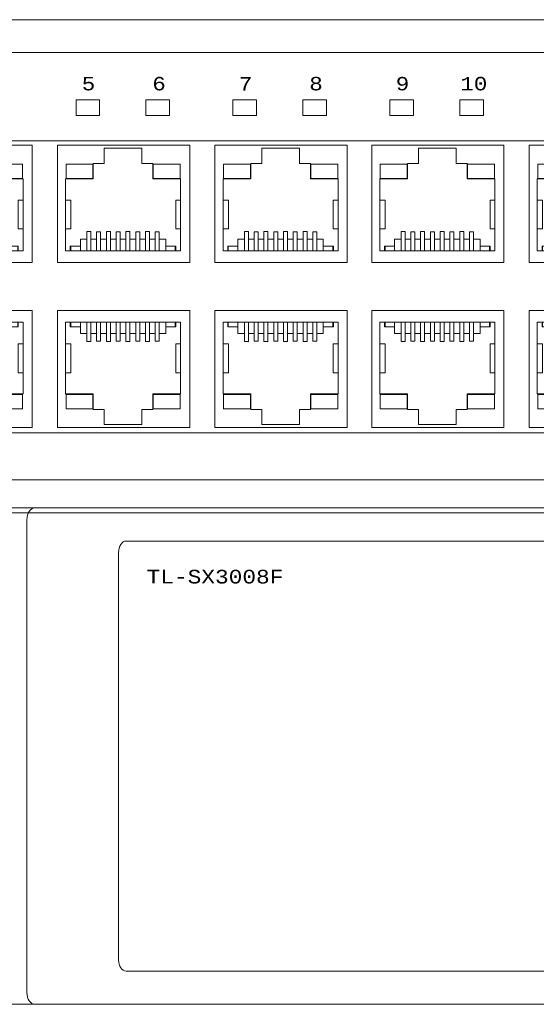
# Model space of a CAD drawing. Header units: millimetres. Extents: x -7023 to 53801, y 9849 to 33561.
# Tile 412 of 537: x 29201 to 29250, y 16813 to 16905. Entities that reach past the tile are written whole.
import ezdxf

# ---------------------------------------------------------------- set-up
doc = ezdxf.new("R2010")
doc.units = ezdxf.units.MM
doc.layers.add('IE_LAN', color=5, linetype='Continuous', lineweight=9)
doc.styles.get("Standard").update_dxf_attribs({"font": 'arial.ttf'})

# ---------------------------------------------------------------- blocks, each defined once
blk = doc.blocks.new('block 4')
at = {"layer": 'IE_LAN', "color": 97, "lineweight": 5, "true_color": 0x3c9041}
for points in [[(46.279, -238.713), (58.074, -238.713), (58.074, -228.257), (46.279, -228.257), (46.279, -238.713)], [(46.999, -229.299), (57.259, -229.299)], [(46.999, -230.865), (46.999, -229.299)], [(47.43, -229.299), (46.999, -229.299)], [(47.43, -229.722), (47.43, -229.299)], [(48.323, -229.722), (47.43, -229.722)], [(47.469, -229.299), (47.469, -229.722)], [(48.323, -229.299), (48.323, -230.325)], [(48.902, -229.299), (48.902, -231.022)], [(49.255, -229.299), (49.255, -231.022)], [(49.772, -230.999), (49.772, -229.299)], [(50.133, -230.999), (50.133, -229.299)], [(50.642, -229.299), (50.642, -231.022)], [(51.002, -229.299), (51.002, -231.022)], [(51.518, -230.999), (51.518, -229.299)], [(51.871, -230.999), (51.871, -229.299)], [(52.388, -229.299), (52.388, -231.022)], [(52.748, -229.299), (52.748, -231.022)], [(53.258, -230.999), (53.258, -229.299)], [(53.617, -230.999), (53.617, -229.299)], [(54.134, -229.299), (54.134, -231.022)], [(54.495, -229.299), (54.495, -231.022)], [(55.004, -230.999), (55.004, -229.299)], [(55.364, -230.999), (55.364, -229.299)], [(55.936, -229.299), (55.936, -230.325)], [(56.837, -229.722), (55.936, -229.722)], [(56.79, -229.299), (56.79, -229.722)], [(56.837, -229.722), (56.837, -229.299)], [(57.259, -229.299), (56.837, -229.299)], [(57.259, -229.299), (57.259, -230.865)], [(46.999, -230.795), (46.999, -234.147)], [(48.902, -230.325), (48.323, -230.325)], [(49.772, -230.325), (49.255, -230.325)], [(50.133, -230.999), (49.772, -230.999)], [(50.642, -230.325), (50.133, -230.325)], [(51.518, -230.325), (51.002, -230.325)], [(51.871, -230.999), (51.518, -230.999)], [(52.388, -230.325), (51.871, -230.325)], [(53.258, -230.325), (52.748, -230.325)], [(53.617, -230.999), (53.258, -230.999)], [(54.134, -230.325), (53.617, -230.325)], [(55.004, -230.325), (54.495, -230.325)], [(55.364, -230.999), (55.004, -230.999)], [(55.936, -230.325), (55.364, -230.325)], [(57.259, -230.865), (57.259, -234.147)], [(47.477, -231.257), (46.999, -231.257)], [(47.477, -231.257), (47.477, -233.818)], [(48.902, -231.022), (49.255, -231.022)], [(50.642, -231.022), (51.002, -231.022)], [(52.388, -231.022), (52.748, -231.022)], [(54.134, -231.022), (54.495, -231.022)], [(57.259, -231.257), (56.829, -231.257)], [(56.829, -231.257), (56.829, -233.818)], [(47.477, -233.818), (46.999, -233.818)], [(46.999, -235.713), (46.999, -234.147)], [(57.259, -233.818), (56.829, -233.818)], [(57.259, -234.147), (57.259, -235.713)], [(49.475, -235.713), (46.999, -235.713)], [(49.475, -235.713), (49.475, -237.099)], [(54.792, -235.713), (54.792, -237.099)], [(57.259, -235.713), (54.792, -235.713)], [(50.446, -237.099), (49.475, -237.099)], [(50.446, -237.099), (50.446, -238.447)], [(54.792, -237.099), (53.813, -237.099)], [(53.813, -238.447), (53.813, -237.099)], [(53.813, -238.447), (50.446, -238.447)]]:
    blk.add_lwpolyline(points, dxfattribs=at)
at = {"layer": 'IE_LAN', "color": 155, "lineweight": 5, "true_color": 0x466eb2}
for points in [[(47.047, -237.045), (49.435, -237.045), (49.435, -235.76), (47.047, -235.76), (47.047, -237.045)], [(54.824, -237.045), (57.22, -237.045), (57.22, -235.76), (54.824, -235.76), (54.824, -237.045)]]:
    blk.add_lwpolyline(points, dxfattribs=at)
blk = doc.blocks.new('block 5')
at = {"layer": 'IE_LAN', "color": 97, "lineweight": 5, "true_color": 0x3c9041}
for points in [[(60.324, -238.713), (72.118, -238.713), (72.118, -228.257), (60.324, -228.257), (60.324, -238.713)], [(61.044, -229.299), (71.304, -229.299)], [(61.044, -230.865), (61.044, -229.299)], [(61.475, -229.299), (61.044, -229.299)], [(61.475, -229.722), (61.475, -229.299)], [(62.368, -229.722), (61.475, -229.722)], [(61.514, -229.299), (61.514, -229.722)], [(62.368, -229.299), (62.368, -230.325)], [(62.947, -229.299), (62.947, -231.022)], [(63.3, -229.299), (63.3, -231.022)], [(63.817, -230.999), (63.817, -229.299)], [(64.177, -230.999), (64.177, -229.299)], [(64.686, -229.299), (64.686, -231.022)], [(65.046, -229.299), (65.046, -231.022)], [(65.563, -230.999), (65.563, -229.299)], [(65.916, -230.999), (65.916, -229.299)], [(66.432, -229.299), (66.432, -231.022)], [(66.793, -229.299), (66.793, -231.022)], [(67.302, -230.999), (67.302, -229.299)], [(67.662, -230.999), (67.662, -229.299)], [(68.179, -229.299), (68.179, -231.022)], [(68.54, -229.299), (68.54, -231.022)], [(69.048, -230.999), (69.048, -229.299)], [(69.408, -230.999), (69.408, -229.299)], [(69.981, -229.299), (69.981, -230.325)], [(70.882, -229.722), (69.981, -229.722)], [(70.834, -229.299), (70.834, -229.722)], [(70.882, -229.722), (70.882, -229.299)], [(71.304, -229.299), (70.882, -229.299)], [(71.304, -229.299), (71.304, -230.865)], [(61.044, -230.795), (61.044, -234.147)], [(62.947, -230.325), (62.368, -230.325)], [(63.817, -230.325), (63.3, -230.325)], [(64.177, -230.999), (63.817, -230.999)], [(64.686, -230.325), (64.177, -230.325)], [(65.563, -230.325), (65.046, -230.325)], [(65.916, -230.999), (65.563, -230.999)], [(66.432, -230.325), (65.916, -230.325)], [(67.302, -230.325), (66.793, -230.325)], [(67.662, -230.999), (67.302, -230.999)], [(68.179, -230.325), (67.662, -230.325)], [(69.048, -230.325), (68.54, -230.325)], [(69.408, -230.999), (69.048, -230.999)], [(69.981, -230.325), (69.408, -230.325)], [(71.304, -230.865), (71.304, -234.147)], [(61.521, -231.257), (61.044, -231.257)], [(61.521, -231.257), (61.521, -233.818)], [(62.947, -231.022), (63.3, -231.022)], [(64.686, -231.022), (65.046, -231.022)], [(66.432, -231.022), (66.793, -231.022)], [(68.179, -231.022), (68.54, -231.022)], [(71.304, -231.257), (70.874, -231.257)], [(70.874, -231.257), (70.874, -233.818)], [(61.521, -233.818), (61.044, -233.818)], [(61.044, -235.713), (61.044, -234.147)], [(71.304, -233.818), (70.874, -233.818)], [(71.304, -234.147), (71.304, -235.713)], [(63.519, -235.713), (61.044, -235.713)], [(63.519, -235.713), (63.519, -237.099)], [(68.837, -235.713), (68.837, -237.099)], [(71.304, -235.713), (68.837, -235.713)], [(64.49, -237.099), (63.519, -237.099)], [(64.49, -237.099), (64.49, -238.447)], [(68.837, -237.099), (67.857, -237.099)], [(67.857, -238.447), (67.857, -237.099)], [(67.857, -238.447), (64.49, -238.447)]]:
    blk.add_lwpolyline(points, dxfattribs=at)
at = {"layer": 'IE_LAN', "color": 155, "lineweight": 5, "true_color": 0x466eb2}
for points in [[(61.092, -237.045), (63.479, -237.045), (63.479, -235.76), (61.092, -235.76), (61.092, -237.045)], [(68.868, -237.045), (71.265, -237.045), (71.265, -235.76), (68.868, -235.76), (68.868, -237.045)]]:
    blk.add_lwpolyline(points, dxfattribs=at)
blk = doc.blocks.new('block 6')
at = {"layer": 'IE_LAN', "color": 97, "lineweight": 5, "true_color": 0x3c9041}
for points in [[(74.369, -238.713), (86.163, -238.713), (86.163, -228.257), (74.369, -228.257), (74.369, -238.713)], [(75.089, -229.299), (85.349, -229.299)], [(75.089, -230.865), (75.089, -229.299)], [(75.52, -229.299), (75.089, -229.299)], [(75.52, -229.722), (75.52, -229.299)], [(76.413, -229.722), (75.52, -229.722)], [(75.559, -229.299), (75.559, -229.722)], [(76.413, -229.299), (76.413, -230.325)], [(76.992, -229.299), (76.992, -231.022)], [(77.345, -229.299), (77.345, -231.022)], [(77.862, -230.999), (77.862, -229.299)], [(78.222, -230.999), (78.222, -229.299)], [(78.731, -229.299), (78.731, -231.022)], [(79.091, -229.299), (79.091, -231.022)], [(79.608, -230.999), (79.608, -229.299)], [(79.961, -230.999), (79.961, -229.299)], [(80.477, -229.299), (80.477, -231.022)], [(80.838, -229.299), (80.838, -231.022)], [(81.347, -230.999), (81.347, -229.299)], [(81.707, -230.999), (81.707, -229.299)], [(82.224, -229.299), (82.224, -231.022)], [(82.585, -229.299), (82.585, -231.022)], [(83.093, -230.999), (83.093, -229.299)], [(83.453, -230.999), (83.453, -229.299)], [(84.026, -229.299), (84.026, -230.325)], [(84.927, -229.722), (84.026, -229.722)], [(84.879, -229.299), (84.879, -229.722)], [(84.927, -229.722), (84.927, -229.299)], [(85.349, -229.299), (84.927, -229.299)], [(85.349, -229.299), (85.349, -230.865)], [(75.089, -230.795), (75.089, -234.147)], [(76.992, -230.325), (76.413, -230.325)], [(77.862, -230.325), (77.345, -230.325)], [(78.222, -230.999), (77.862, -230.999)], [(78.731, -230.325), (78.222, -230.325)], [(79.608, -230.325), (79.091, -230.325)], [(79.961, -230.999), (79.608, -230.999)], [(80.477, -230.325), (79.961, -230.325)], [(81.347, -230.325), (80.838, -230.325)], [(81.707, -230.999), (81.347, -230.999)], [(82.224, -230.325), (81.707, -230.325)], [(83.093, -230.325), (82.585, -230.325)], [(83.453, -230.999), (83.093, -230.999)], [(84.026, -230.325), (83.453, -230.325)], [(85.349, -230.865), (85.349, -234.147)], [(75.566, -231.257), (75.089, -231.257)], [(75.566, -231.257), (75.566, -233.818)], [(76.992, -231.022), (77.345, -231.022)], [(78.731, -231.022), (79.091, -231.022)], [(80.477, -231.022), (80.838, -231.022)], [(82.224, -231.022), (82.585, -231.022)], [(85.349, -231.257), (84.919, -231.257)], [(84.919, -231.257), (84.919, -233.818)], [(75.566, -233.818), (75.089, -233.818)], [(75.089, -235.713), (75.089, -234.147)], [(85.349, -233.818), (84.919, -233.818)], [(85.349, -234.147), (85.349, -235.713)], [(77.564, -235.713), (75.089, -235.713)], [(77.564, -235.713), (77.564, -237.099)], [(82.882, -235.713), (82.882, -237.099)], [(85.349, -235.713), (82.882, -235.713)], [(78.535, -237.099), (77.564, -237.099)], [(78.535, -237.099), (78.535, -238.447)], [(82.882, -237.099), (81.902, -237.099)], [(81.902, -238.447), (81.902, -237.099)], [(81.902, -238.447), (78.535, -238.447)]]:
    blk.add_lwpolyline(points, dxfattribs=at)
at = {"layer": 'IE_LAN', "color": 155, "lineweight": 5, "true_color": 0x466eb2}
for points in [[(75.137, -237.045), (77.524, -237.045), (77.524, -235.76), (75.137, -235.76), (75.137, -237.045)], [(82.913, -237.045), (85.31, -237.045), (85.31, -235.76), (82.913, -235.76), (82.913, -237.045)]]:
    blk.add_lwpolyline(points, dxfattribs=at)
blk = doc.blocks.new('block 8')
at = {"layer": 'IE_LAN', "color": 97, "lineweight": 5, "true_color": 0x3c9041}
for points in [[(46.279, -213.531), (58.074, -213.531), (58.074, -223.987), (46.279, -223.987), (46.279, -213.531)], [(53.813, -213.797), (50.446, -213.797)], [(50.446, -215.144), (50.446, -213.797)], [(53.813, -213.797), (53.813, -215.144)], [(49.475, -216.531), (49.475, -215.144)], [(50.446, -215.144), (49.475, -215.144)], [(54.792, -215.144), (53.813, -215.144)], [(54.792, -216.531), (54.792, -215.144)], [(49.475, -216.531), (46.999, -216.531)], [(46.999, -216.531), (46.999, -218.097)], [(57.259, -216.531), (54.792, -216.531)], [(57.259, -218.097), (57.259, -216.531)], [(46.999, -221.449), (46.999, -218.097)], [(47.477, -218.426), (46.999, -218.426)], [(47.477, -220.987), (47.477, -218.426)], [(57.259, -218.426), (56.829, -218.426)], [(56.829, -220.987), (56.829, -218.426)], [(57.259, -221.379), (57.259, -218.097)], [(47.477, -220.987), (46.999, -220.987)], [(48.902, -221.222), (49.255, -221.222)], [(48.902, -222.945), (48.902, -221.222)], [(49.255, -222.945), (49.255, -221.222)], [(50.133, -221.246), (49.772, -221.246)], [(49.772, -221.246), (49.772, -222.945)], [(50.133, -221.246), (50.133, -222.945)], [(50.642, -221.222), (51.002, -221.222)], [(50.642, -222.945), (50.642, -221.222)], [(51.002, -222.945), (51.002, -221.222)], [(51.871, -221.246), (51.518, -221.246)], [(51.518, -221.246), (51.518, -222.945)], [(51.871, -221.246), (51.871, -222.945)], [(52.388, -221.222), (52.748, -221.222)], [(52.388, -222.945), (52.388, -221.222)], [(52.748, -222.945), (52.748, -221.222)], [(53.617, -221.246), (53.258, -221.246)], [(53.258, -221.246), (53.258, -222.945)], [(53.617, -221.246), (53.617, -222.945)], [(54.134, -221.222), (54.495, -221.222)], [(54.134, -222.945), (54.134, -221.222)], [(54.495, -222.945), (54.495, -221.222)], [(55.364, -221.246), (55.004, -221.246)], [(55.004, -221.246), (55.004, -222.945)], [(55.364, -221.246), (55.364, -222.945)], [(57.259, -220.987), (56.829, -220.987)], [(46.999, -221.379), (46.999, -222.945)], [(48.902, -221.919), (48.323, -221.919)], [(48.323, -222.945), (48.323, -221.919)], [(49.772, -221.919), (49.255, -221.919)], [(50.642, -221.919), (50.133, -221.919)], [(51.518, -221.919), (51.002, -221.919)], [(52.388, -221.919), (51.871, -221.919)], [(53.258, -221.919), (52.748, -221.919)], [(54.134, -221.919), (53.617, -221.919)], [(55.004, -221.919), (54.495, -221.919)], [(55.936, -221.919), (55.364, -221.919)], [(55.936, -222.945), (55.936, -221.919)], [(57.259, -222.945), (57.259, -221.379)], [(46.999, -222.945), (57.259, -222.945)], [(47.43, -222.945), (46.999, -222.945)], [(48.323, -222.522), (47.43, -222.522)], [(47.43, -222.522), (47.43, -222.945)], [(47.469, -222.945), (47.469, -222.522)], [(56.837, -222.522), (55.936, -222.522)], [(56.79, -222.945), (56.79, -222.522)], [(56.837, -222.522), (56.837, -222.945)], [(57.259, -222.945), (56.837, -222.945)]]:
    blk.add_lwpolyline(points, dxfattribs=at)
at = {"layer": 'IE_LAN', "color": 155, "lineweight": 5, "true_color": 0x466eb2}
for points in [[(47.047, -215.2), (49.435, -215.2), (49.435, -216.484), (47.047, -216.484), (47.047, -215.2)], [(54.824, -215.2), (57.22, -215.2), (57.22, -216.484), (54.824, -216.484), (54.824, -215.2)]]:
    blk.add_lwpolyline(points, dxfattribs=at)
blk = doc.blocks.new('block 9')
at = {"layer": 'IE_LAN', "color": 97, "lineweight": 5, "true_color": 0x3c9041}
for points in [[(60.324, -213.531), (72.118, -213.531), (72.118, -223.987), (60.324, -223.987), (60.324, -213.531)], [(67.857, -213.797), (64.49, -213.797)], [(64.49, -215.144), (64.49, -213.797)], [(67.857, -213.797), (67.857, -215.144)], [(63.519, -216.531), (63.519, -215.144)], [(64.49, -215.144), (63.519, -215.144)], [(68.837, -215.144), (67.857, -215.144)], [(68.837, -216.531), (68.837, -215.144)], [(63.519, -216.531), (61.044, -216.531)], [(61.044, -216.531), (61.044, -218.097)], [(71.304, -216.531), (68.837, -216.531)], [(71.304, -218.097), (71.304, -216.531)], [(61.044, -221.449), (61.044, -218.097)], [(61.521, -218.426), (61.044, -218.426)], [(61.521, -220.987), (61.521, -218.426)], [(71.304, -218.426), (70.874, -218.426)], [(70.874, -220.987), (70.874, -218.426)], [(71.304, -221.379), (71.304, -218.097)], [(61.521, -220.987), (61.044, -220.987)], [(62.947, -221.222), (63.3, -221.222)], [(62.947, -222.945), (62.947, -221.222)], [(63.3, -222.945), (63.3, -221.222)], [(64.177, -221.246), (63.817, -221.246)], [(63.817, -221.246), (63.817, -222.945)], [(64.177, -221.246), (64.177, -222.945)], [(64.686, -221.222), (65.046, -221.222)], [(64.686, -222.945), (64.686, -221.222)], [(65.046, -222.945), (65.046, -221.222)], [(65.916, -221.246), (65.563, -221.246)], [(65.563, -221.246), (65.563, -222.945)], [(65.916, -221.246), (65.916, -222.945)], [(66.432, -221.222), (66.793, -221.222)], [(66.432, -222.945), (66.432, -221.222)], [(66.793, -222.945), (66.793, -221.222)], [(67.662, -221.246), (67.302, -221.246)], [(67.302, -221.246), (67.302, -222.945)], [(67.662, -221.246), (67.662, -222.945)], [(68.179, -221.222), (68.54, -221.222)], [(68.179, -222.945), (68.179, -221.222)], [(68.54, -222.945), (68.54, -221.222)], [(69.408, -221.246), (69.048, -221.246)], [(69.048, -221.246), (69.048, -222.945)], [(69.408, -221.246), (69.408, -222.945)], [(71.304, -220.987), (70.874, -220.987)], [(61.044, -221.379), (61.044, -222.945)], [(62.947, -221.919), (62.368, -221.919)], [(62.368, -222.945), (62.368, -221.919)], [(63.817, -221.919), (63.3, -221.919)], [(64.686, -221.919), (64.177, -221.919)], [(65.563, -221.919), (65.046, -221.919)], [(66.432, -221.919), (65.916, -221.919)], [(67.302, -221.919), (66.793, -221.919)], [(68.179, -221.919), (67.662, -221.919)], [(69.048, -221.919), (68.54, -221.919)], [(69.981, -221.919), (69.408, -221.919)], [(69.981, -222.945), (69.981, -221.919)], [(71.304, -222.945), (71.304, -221.379)], [(61.044, -222.945), (71.304, -222.945)], [(61.475, -222.945), (61.044, -222.945)], [(62.368, -222.522), (61.475, -222.522)], [(61.475, -222.522), (61.475, -222.945)], [(61.514, -222.945), (61.514, -222.522)], [(70.882, -222.522), (69.981, -222.522)], [(70.834, -222.945), (70.834, -222.522)], [(70.882, -222.522), (70.882, -222.945)], [(71.304, -222.945), (70.882, -222.945)]]:
    blk.add_lwpolyline(points, dxfattribs=at)
at = {"layer": 'IE_LAN', "color": 155, "lineweight": 5, "true_color": 0x466eb2}
for points in [[(61.092, -215.2), (63.479, -215.2), (63.479, -216.484), (61.092, -216.484), (61.092, -215.2)], [(68.868, -215.2), (71.265, -215.2), (71.265, -216.484), (68.868, -216.484), (68.868, -215.2)]]:
    blk.add_lwpolyline(points, dxfattribs=at)
blk = doc.blocks.new('block 10')
at = {"layer": 'IE_LAN', "color": 97, "lineweight": 5, "true_color": 0x3c9041}
for points in [[(74.369, -213.531), (86.163, -213.531), (86.163, -223.987), (74.369, -223.987), (74.369, -213.531)], [(81.902, -213.797), (78.535, -213.797)], [(78.535, -215.144), (78.535, -213.797)], [(81.902, -213.797), (81.902, -215.144)], [(77.564, -216.531), (77.564, -215.144)], [(78.535, -215.144), (77.564, -215.144)], [(82.882, -215.144), (81.902, -215.144)], [(82.882, -216.531), (82.882, -215.144)], [(77.564, -216.531), (75.089, -216.531)], [(75.089, -216.531), (75.089, -218.097)], [(85.349, -216.531), (82.882, -216.531)], [(85.349, -218.097), (85.349, -216.531)], [(75.089, -221.449), (75.089, -218.097)], [(75.566, -218.426), (75.089, -218.426)], [(75.566, -220.987), (75.566, -218.426)], [(85.349, -218.426), (84.919, -218.426)], [(84.919, -220.987), (84.919, -218.426)], [(85.349, -221.379), (85.349, -218.097)], [(75.566, -220.987), (75.089, -220.987)], [(76.992, -221.222), (77.345, -221.222)], [(76.992, -222.945), (76.992, -221.222)], [(77.345, -222.945), (77.345, -221.222)], [(78.222, -221.246), (77.862, -221.246)], [(77.862, -221.246), (77.862, -222.945)], [(78.222, -221.246), (78.222, -222.945)], [(78.731, -221.222), (79.091, -221.222)], [(78.731, -222.945), (78.731, -221.222)], [(79.091, -222.945), (79.091, -221.222)], [(79.961, -221.246), (79.608, -221.246)], [(79.608, -221.246), (79.608, -222.945)], [(79.961, -221.246), (79.961, -222.945)], [(80.477, -221.222), (80.838, -221.222)], [(80.477, -222.945), (80.477, -221.222)], [(80.838, -222.945), (80.838, -221.222)], [(81.707, -221.246), (81.347, -221.246)], [(81.347, -221.246), (81.347, -222.945)], [(81.707, -221.246), (81.707, -222.945)], [(82.224, -221.222), (82.585, -221.222)], [(82.224, -222.945), (82.224, -221.222)], [(82.585, -222.945), (82.585, -221.222)], [(83.453, -221.246), (83.093, -221.246)], [(83.093, -221.246), (83.093, -222.945)], [(83.453, -221.246), (83.453, -222.945)], [(85.349, -220.987), (84.919, -220.987)], [(75.089, -221.379), (75.089, -222.945)], [(76.992, -221.919), (76.413, -221.919)], [(76.413, -222.945), (76.413, -221.919)], [(77.862, -221.919), (77.345, -221.919)], [(78.731, -221.919), (78.222, -221.919)], [(79.608, -221.919), (79.091, -221.919)], [(80.477, -221.919), (79.961, -221.919)], [(81.347, -221.919), (80.838, -221.919)], [(82.224, -221.919), (81.707, -221.919)], [(83.093, -221.919), (82.585, -221.919)], [(84.026, -221.919), (83.453, -221.919)], [(84.026, -222.945), (84.026, -221.919)], [(85.349, -222.945), (85.349, -221.379)], [(75.089, -222.945), (85.349, -222.945)], [(75.52, -222.945), (75.089, -222.945)], [(76.413, -222.522), (75.52, -222.522)], [(75.52, -222.522), (75.52, -222.945)], [(75.559, -222.945), (75.559, -222.522)], [(84.927, -222.522), (84.026, -222.522)], [(84.879, -222.945), (84.879, -222.522)], [(84.927, -222.522), (84.927, -222.945)], [(85.349, -222.945), (84.927, -222.945)]]:
    blk.add_lwpolyline(points, dxfattribs=at)
at = {"layer": 'IE_LAN', "color": 155, "lineweight": 5, "true_color": 0x466eb2}
for points in [[(75.137, -215.2), (77.524, -215.2), (77.524, -216.484), (75.137, -216.484), (75.137, -215.2)], [(82.913, -215.2), (85.31, -215.2), (85.31, -216.484), (82.913, -216.484), (82.913, -215.2)]]:
    blk.add_lwpolyline(points, dxfattribs=at)
blk = doc.blocks.new('block 2')
at = {"layer": 'IE_LAN'}
for name in ['block 8', 'block 9', 'block 10', 'block 4', 'block 5', 'block 6']:
    blk.add_blockref(name, (0, 0), dxfattribs=at)
blk = doc.blocks.new('block 12')
at = {"layer": 'IE_LAN', "color": 97, "lineweight": 5, "true_color": 0x3c9041}
for points in [[(88.343, -238.713), (100.138, -238.713), (100.138, -228.257), (88.343, -228.257), (88.343, -238.713)], [(89.063, -229.299), (99.323, -229.299)], [(89.063, -230.865), (89.063, -229.299)], [(89.494, -229.299), (89.063, -229.299)], [(89.494, -229.722), (89.494, -229.299)], [(90.387, -229.722), (89.494, -229.722)], [(89.533, -229.299), (89.533, -229.722)], [(90.387, -229.299), (90.387, -230.325)], [(90.966, -229.299), (90.966, -231.022)], [(91.319, -229.299), (91.319, -231.022)], [(91.836, -230.999), (91.836, -229.299)], [(92.197, -230.999), (92.197, -229.299)], [(92.705, -229.299), (92.705, -231.022)], [(93.065, -229.299), (93.065, -231.022)], [(93.582, -230.999), (93.582, -229.299)], [(93.935, -230.999), (93.935, -229.299)], [(94.452, -229.299), (94.452, -231.022)], [(94.812, -229.299), (94.812, -231.022)], [(95.322, -230.999), (95.322, -229.299)], [(95.681, -230.999), (95.681, -229.299)], [(96.198, -229.299), (96.198, -231.022)], [(96.559, -229.299), (96.559, -231.022)], [(97.068, -230.999), (97.068, -229.299)], [(97.428, -230.999), (97.428, -229.299)], [(98, -229.299), (98, -230.325)], [(98.901, -229.722), (98, -229.722)], [(98.854, -229.299), (98.854, -229.722)], [(98.901, -229.722), (98.901, -229.299)], [(99.323, -229.299), (98.901, -229.299)], [(99.323, -229.299), (99.323, -230.865)], [(89.063, -230.795), (89.063, -234.147)], [(90.966, -230.325), (90.387, -230.325)], [(91.836, -230.325), (91.319, -230.325)], [(92.197, -230.999), (91.836, -230.999)], [(92.705, -230.325), (92.197, -230.325)], [(93.582, -230.325), (93.065, -230.325)], [(93.935, -230.999), (93.582, -230.999)], [(94.452, -230.325), (93.935, -230.325)], [(95.322, -230.325), (94.812, -230.325)], [(95.681, -230.999), (95.322, -230.999)], [(96.198, -230.325), (95.681, -230.325)], [(97.068, -230.325), (96.559, -230.325)], [(97.428, -230.999), (97.068, -230.999)], [(98, -230.325), (97.428, -230.325)], [(99.323, -230.865), (99.323, -234.147)], [(89.541, -231.257), (89.063, -231.257)], [(89.541, -231.257), (89.541, -233.818)], [(90.966, -231.022), (91.319, -231.022)], [(92.705, -231.022), (93.065, -231.022)], [(94.452, -231.022), (94.812, -231.022)], [(96.198, -231.022), (96.559, -231.022)], [(99.323, -231.257), (98.893, -231.257)], [(98.893, -231.257), (98.893, -233.818)], [(89.541, -233.818), (89.063, -233.818)], [(89.063, -235.713), (89.063, -234.147)], [(99.323, -233.818), (98.893, -233.818)], [(99.323, -234.147), (99.323, -235.713)], [(91.539, -235.713), (89.063, -235.713)], [(91.539, -235.713), (91.539, -237.099)], [(96.856, -235.713), (96.856, -237.099)], [(99.323, -235.713), (96.856, -235.713)], [(92.51, -237.099), (91.539, -237.099)], [(92.51, -237.099), (92.51, -238.447)], [(96.856, -237.099), (95.877, -237.099)], [(95.877, -238.447), (95.877, -237.099)], [(95.877, -238.447), (92.51, -238.447)]]:
    blk.add_lwpolyline(points, dxfattribs=at)
at = {"layer": 'IE_LAN', "color": 155, "lineweight": 5, "true_color": 0x466eb2}
for points in [[(89.111, -237.045), (91.499, -237.045), (91.499, -235.76), (89.111, -235.76), (89.111, -237.045)], [(96.888, -237.045), (99.284, -237.045), (99.284, -235.76), (96.888, -235.76), (96.888, -237.045)]]:
    blk.add_lwpolyline(points, dxfattribs=at)
blk = doc.blocks.new('block 13')
at = {"layer": 'IE_LAN', "color": 97, "lineweight": 5, "true_color": 0x3c9041}
for points in [[(102.388, -238.713), (114.183, -238.713), (114.183, -228.257), (102.388, -228.257), (102.388, -238.713)], [(103.108, -229.299), (113.368, -229.299)], [(103.108, -230.865), (103.108, -229.299)], [(103.539, -229.299), (103.108, -229.299)], [(103.539, -229.722), (103.539, -229.299)], [(104.432, -229.722), (103.539, -229.722)], [(103.578, -229.299), (103.578, -229.722)], [(104.432, -229.299), (104.432, -230.325)], [(105.011, -229.299), (105.011, -231.022)], [(105.364, -229.299), (105.364, -231.022)], [(105.881, -230.999), (105.881, -229.299)], [(106.242, -230.999), (106.242, -229.299)], [(106.75, -229.299), (106.75, -231.022)], [(107.11, -229.299), (107.11, -231.022)], [(107.627, -230.999), (107.627, -229.299)], [(107.98, -230.999), (107.98, -229.299)], [(108.497, -229.299), (108.497, -231.022)], [(108.857, -229.299), (108.857, -231.022)], [(109.367, -230.999), (109.367, -229.299)], [(109.726, -230.999), (109.726, -229.299)], [(110.243, -229.299), (110.243, -231.022)], [(110.604, -229.299), (110.604, -231.022)], [(111.113, -230.999), (111.113, -229.299)], [(111.473, -230.999), (111.473, -229.299)], [(112.045, -229.299), (112.045, -230.325)], [(112.946, -229.722), (112.045, -229.722)], [(112.899, -229.299), (112.899, -229.722)], [(112.946, -229.722), (112.946, -229.299)], [(113.368, -229.299), (112.946, -229.299)], [(113.368, -229.299), (113.368, -230.865)], [(103.108, -230.795), (103.108, -234.147)], [(105.011, -230.325), (104.432, -230.325)], [(105.881, -230.325), (105.364, -230.325)], [(106.242, -230.999), (105.881, -230.999)], [(106.75, -230.325), (106.242, -230.325)], [(107.627, -230.325), (107.11, -230.325)], [(107.98, -230.999), (107.627, -230.999)], [(108.497, -230.325), (107.98, -230.325)], [(109.367, -230.325), (108.857, -230.325)], [(109.726, -230.999), (109.367, -230.999)], [(110.243, -230.325), (109.726, -230.325)], [(111.113, -230.325), (110.604, -230.325)], [(111.473, -230.999), (111.113, -230.999)], [(112.045, -230.325), (111.473, -230.325)], [(113.368, -230.865), (113.368, -234.147)], [(103.586, -231.257), (103.108, -231.257)], [(103.586, -231.257), (103.586, -233.818)], [(105.011, -231.022), (105.364, -231.022)], [(106.75, -231.022), (107.11, -231.022)], [(108.497, -231.022), (108.857, -231.022)], [(110.243, -231.022), (110.604, -231.022)], [(113.368, -231.257), (112.938, -231.257)], [(112.938, -231.257), (112.938, -233.818)], [(103.586, -233.818), (103.108, -233.818)], [(103.108, -235.713), (103.108, -234.147)], [(113.368, -233.818), (112.938, -233.818)], [(113.368, -234.147), (113.368, -235.713)], [(105.584, -235.713), (103.108, -235.713)], [(105.584, -235.713), (105.584, -237.099)], [(110.901, -235.713), (110.901, -237.099)], [(113.368, -235.713), (110.901, -235.713)], [(106.555, -237.099), (105.584, -237.099)], [(106.555, -237.099), (106.555, -238.447)], [(110.901, -237.099), (109.922, -237.099)], [(109.922, -238.447), (109.922, -237.099)], [(109.922, -238.447), (106.555, -238.447)]]:
    blk.add_lwpolyline(points, dxfattribs=at)
at = {"layer": 'IE_LAN', "color": 155, "lineweight": 5, "true_color": 0x466eb2}
for points in [[(103.156, -237.045), (105.544, -237.045), (105.544, -235.76), (103.156, -235.76), (103.156, -237.045)], [(110.933, -237.045), (113.329, -237.045), (113.329, -235.76), (110.933, -235.76), (110.933, -237.045)]]:
    blk.add_lwpolyline(points, dxfattribs=at)
blk = doc.blocks.new('block 16')
at = {"layer": 'IE_LAN', "color": 97, "lineweight": 5, "true_color": 0x3c9041}
for points in [[(88.343, -213.531), (100.138, -213.531), (100.138, -223.987), (88.343, -223.987), (88.343, -213.531)], [(95.877, -213.797), (92.51, -213.797)], [(92.51, -215.144), (92.51, -213.797)], [(95.877, -213.797), (95.877, -215.144)], [(91.539, -216.531), (91.539, -215.144)], [(92.51, -215.144), (91.539, -215.144)], [(96.856, -215.144), (95.877, -215.144)], [(96.856, -216.531), (96.856, -215.144)], [(91.539, -216.531), (89.063, -216.531)], [(89.063, -216.531), (89.063, -218.097)], [(99.323, -216.531), (96.856, -216.531)], [(99.323, -218.097), (99.323, -216.531)], [(89.063, -221.449), (89.063, -218.097)], [(89.541, -218.426), (89.063, -218.426)], [(89.541, -220.987), (89.541, -218.426)], [(99.323, -218.426), (98.893, -218.426)], [(98.893, -220.987), (98.893, -218.426)], [(99.323, -221.379), (99.323, -218.097)], [(89.541, -220.987), (89.063, -220.987)], [(90.966, -221.222), (91.319, -221.222)], [(90.966, -222.945), (90.966, -221.222)], [(91.319, -222.945), (91.319, -221.222)], [(92.197, -221.246), (91.836, -221.246)], [(91.836, -221.246), (91.836, -222.945)], [(92.197, -221.246), (92.197, -222.945)], [(92.705, -221.222), (93.065, -221.222)], [(92.705, -222.945), (92.705, -221.222)], [(93.065, -222.945), (93.065, -221.222)], [(93.935, -221.246), (93.582, -221.246)], [(93.582, -221.246), (93.582, -222.945)], [(93.935, -221.246), (93.935, -222.945)], [(94.452, -221.222), (94.812, -221.222)], [(94.452, -222.945), (94.452, -221.222)], [(94.812, -222.945), (94.812, -221.222)], [(95.681, -221.246), (95.322, -221.246)], [(95.322, -221.246), (95.322, -222.945)], [(95.681, -221.246), (95.681, -222.945)], [(96.198, -221.222), (96.559, -221.222)], [(96.198, -222.945), (96.198, -221.222)], [(96.559, -222.945), (96.559, -221.222)], [(97.428, -221.246), (97.068, -221.246)], [(97.068, -221.246), (97.068, -222.945)], [(97.428, -221.246), (97.428, -222.945)], [(99.323, -220.987), (98.893, -220.987)], [(89.063, -221.379), (89.063, -222.945)], [(90.966, -221.919), (90.387, -221.919)], [(90.387, -222.945), (90.387, -221.919)], [(91.836, -221.919), (91.319, -221.919)], [(92.705, -221.919), (92.197, -221.919)], [(93.582, -221.919), (93.065, -221.919)], [(94.452, -221.919), (93.935, -221.919)], [(95.322, -221.919), (94.812, -221.919)], [(96.198, -221.919), (95.681, -221.919)], [(97.068, -221.919), (96.559, -221.919)], [(98, -221.919), (97.428, -221.919)], [(98, -222.945), (98, -221.919)], [(99.323, -222.945), (99.323, -221.379)], [(89.063, -222.945), (99.323, -222.945)], [(89.494, -222.945), (89.063, -222.945)], [(90.387, -222.522), (89.494, -222.522)], [(89.494, -222.522), (89.494, -222.945)], [(89.533, -222.945), (89.533, -222.522)], [(98.901, -222.522), (98, -222.522)], [(98.854, -222.945), (98.854, -222.522)], [(98.901, -222.522), (98.901, -222.945)], [(99.323, -222.945), (98.901, -222.945)]]:
    blk.add_lwpolyline(points, dxfattribs=at)
at = {"layer": 'IE_LAN', "color": 155, "lineweight": 5, "true_color": 0x466eb2}
for points in [[(89.111, -215.2), (91.499, -215.2), (91.499, -216.484), (89.111, -216.484), (89.111, -215.2)], [(96.888, -215.2), (99.284, -215.2), (99.284, -216.484), (96.888, -216.484), (96.888, -215.2)]]:
    blk.add_lwpolyline(points, dxfattribs=at)
blk = doc.blocks.new('block 17')
at = {"layer": 'IE_LAN', "color": 97, "lineweight": 5, "true_color": 0x3c9041}
for points in [[(102.388, -213.531), (114.183, -213.531), (114.183, -223.987), (102.388, -223.987), (102.388, -213.531)], [(109.922, -213.797), (106.555, -213.797)], [(106.555, -215.144), (106.555, -213.797)], [(109.922, -213.797), (109.922, -215.144)], [(105.584, -216.531), (105.584, -215.144)], [(106.555, -215.144), (105.584, -215.144)], [(110.901, -215.144), (109.922, -215.144)], [(110.901, -216.531), (110.901, -215.144)], [(105.584, -216.531), (103.108, -216.531)], [(103.108, -216.531), (103.108, -218.097)], [(113.368, -216.531), (110.901, -216.531)], [(113.368, -218.097), (113.368, -216.531)], [(103.108, -221.449), (103.108, -218.097)], [(103.586, -218.426), (103.108, -218.426)], [(103.586, -220.987), (103.586, -218.426)], [(113.368, -218.426), (112.938, -218.426)], [(112.938, -220.987), (112.938, -218.426)], [(113.368, -221.379), (113.368, -218.097)], [(103.586, -220.987), (103.108, -220.987)], [(105.011, -221.222), (105.364, -221.222)], [(105.011, -222.945), (105.011, -221.222)], [(105.364, -222.945), (105.364, -221.222)], [(106.242, -221.246), (105.881, -221.246)], [(105.881, -221.246), (105.881, -222.945)], [(106.242, -221.246), (106.242, -222.945)], [(106.75, -221.222), (107.11, -221.222)], [(106.75, -222.945), (106.75, -221.222)], [(107.11, -222.945), (107.11, -221.222)], [(107.98, -221.246), (107.627, -221.246)], [(107.627, -221.246), (107.627, -222.945)], [(107.98, -221.246), (107.98, -222.945)], [(108.497, -221.222), (108.857, -221.222)], [(108.497, -222.945), (108.497, -221.222)], [(108.857, -222.945), (108.857, -221.222)], [(109.726, -221.246), (109.367, -221.246)], [(109.367, -221.246), (109.367, -222.945)], [(109.726, -221.246), (109.726, -222.945)], [(110.243, -221.222), (110.604, -221.222)], [(110.243, -222.945), (110.243, -221.222)], [(110.604, -222.945), (110.604, -221.222)], [(111.473, -221.246), (111.113, -221.246)], [(111.113, -221.246), (111.113, -222.945)], [(111.473, -221.246), (111.473, -222.945)], [(113.368, -220.987), (112.938, -220.987)], [(103.108, -221.379), (103.108, -222.945)], [(105.011, -221.919), (104.432, -221.919)], [(104.432, -222.945), (104.432, -221.919)], [(105.881, -221.919), (105.364, -221.919)], [(106.75, -221.919), (106.242, -221.919)], [(107.627, -221.919), (107.11, -221.919)], [(108.497, -221.919), (107.98, -221.919)], [(109.367, -221.919), (108.857, -221.919)], [(110.243, -221.919), (109.726, -221.919)], [(111.113, -221.919), (110.604, -221.919)], [(112.045, -221.919), (111.473, -221.919)], [(112.045, -222.945), (112.045, -221.919)], [(113.368, -222.945), (113.368, -221.379)], [(103.108, -222.945), (113.368, -222.945)], [(103.539, -222.945), (103.108, -222.945)], [(104.432, -222.522), (103.539, -222.522)], [(103.539, -222.522), (103.539, -222.945)], [(103.578, -222.945), (103.578, -222.522)], [(112.946, -222.522), (112.045, -222.522)], [(112.899, -222.945), (112.899, -222.522)], [(112.946, -222.522), (112.946, -222.945)], [(113.368, -222.945), (112.946, -222.945)]]:
    blk.add_lwpolyline(points, dxfattribs=at)
at = {"layer": 'IE_LAN', "color": 155, "lineweight": 5, "true_color": 0x466eb2}
for points in [[(103.156, -215.2), (105.544, -215.2), (105.544, -216.484), (103.156, -216.484), (103.156, -215.2)], [(110.933, -215.2), (113.329, -215.2), (113.329, -216.484), (110.933, -216.484), (110.933, -215.2)]]:
    blk.add_lwpolyline(points, dxfattribs=at)
blk = doc.blocks.new('block 11')
at = {"layer": 'IE_LAN'}
for name in ['block 16', 'block 17', 'block 12', 'block 13']:
    blk.add_blockref(name, (0, 0), dxfattribs=at)
blk = doc.blocks.new('zw$7DF4')
at = {"layer": 'IE_LAN', "color": 97, "lineweight": 5, "true_color": 0x269447}
for points in [[(460.372, 42.166), (0.467, 42.166)], [(92.567, 34.031), (94.568, 34.031), (94.568, 35.346), (92.567, 35.346), (92.567, 34.031)], [(98.504, 34.031), (100.506, 34.031), (100.506, 35.346), (98.504, 35.346), (98.504, 34.031)], [(105.903, 34.031), (107.905, 34.031), (107.905, 35.346), (105.903, 35.346), (105.903, 34.031)], [(111.841, 34.031), (113.842, 34.031), (113.842, 35.346), (111.841, 35.346), (111.841, 34.031)], [(119.239, 34.031), (121.241, 34.031), (121.241, 35.346), (119.239, 35.346), (119.239, 34.031)], [(125.177, 34.031), (127.179, 34.031), (127.179, 35.346), (125.177, 35.346), (125.177, 34.031)], [(170.808, 31.88), (62.75, 31.88), (62.75, 7.05), (170.808, 7.05), (170.808, 31.88)], [(0.467, 0.23), (460.372, 0.23)]]:
    blk.add_lwpolyline(points, dxfattribs=at)
at = {"layer": 'IE_LAN', "color": 97, "lineweight": 0, "true_color": 0x269447}
blk.add_lwpolyline([(2.144, 0.23), (458.695, 0.23), (458.695, 42.166), (2.144, 42.166), (2.144, 0.23)], dxfattribs=at)
at = {"layer": 'IE_LAN', "color": 97, "lineweight": 5, "true_color": 0x269447}
for points in [[(440.098, 1.228), (440.098, 0.676), (439.654, 0.23), (439.107, 0.23), (439.107, 0.23), (21.732, 0.23), (21.732, 0.23), (21.185, 0.23), (20.741, 0.676), (20.741, 1.228), (20.741, 1.228), (20.741, 41.169), (20.741, 41.169), (20.741, 41.72), (21.185, 42.166), (21.732, 42.166), (21.732, 42.166), (439.107, 42.166), (439.107, 42.166), (439.654, 42.166), (440.098, 41.72), (440.098, 41.169), (440.098, 41.169), (440.098, 1.228), (440.098, 1.228)], [(432.305, 3.995), (432.305, 3.466), (431.875, 3.033), (431.348, 3.033), (431.348, 3.033), (28.536, 3.033), (28.536, 3.033), (28.01, 3.033), (27.581, 3.466), (27.581, 3.995), (27.581, 3.995), (27.581, 38.401), (27.581, 38.401), (27.581, 38.93), (28.01, 39.363), (28.536, 39.363), (28.536, 39.363), (431.348, 39.363), (431.348, 39.363), (431.875, 39.363), (432.305, 38.93), (432.305, 38.401), (432.305, 38.401), (432.305, 3.995), (432.305, 3.995)]]:
    blk.add_open_spline(points, degree=3, knots=[0, 0, 0, 0, 1, 1, 1, 2, 2, 2, 3, 3, 3, 4, 4, 4, 5, 5, 5, 6, 6, 6, 7, 7, 7, 8, 8, 8, 8], dxfattribs=at)
at = {"layer": 'IE_LAN', "color": 97, "true_color": 0x269447, "xscale": 0.953083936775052, "yscale": 0.953083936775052, "zscale": 0.953083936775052}
for name in ['block 2', 'block 11']:
    blk.add_blockref(name, (33.492, 235), dxfattribs=at)
at = {"layer": 'IE_LAN', "color": 97, "true_color": 0x269447, "char_height": 1.14317, "attachment_point": 7}
for s, insert in [('\\fCourier New|b0|i0|c0|p34;\\W1;5', (93.057, 36.14)), ('\\fCourier New|b0|i0|c0|p34;\\W1;6', (99.047, 36.14)), ('\\fCourier New|b0|i0|c0|p34;\\W1;7', (106.397, 36.14)), ('\\fCourier New|b0|i0|c0|p34;\\W1;8', (112.387, 36.14)), ('\\fCourier New|b0|i0|c0|p34;\\W1;9', (119.737, 36.14)), ('\\fCourier New|b0|i0|c0|p34;\\W1;10', (125.223, 36.14))]:
    blk.add_mtext(s, dxfattribs=dict(at, insert=insert))
blk = doc.blocks.new('zw$2C7B')
at = {"layer": 'IE_LAN', "color": 97, "lineweight": 0, "true_color": 0x3c9041}
blk.add_lwpolyline([(0, 0), (456.117, 0), (456.117, 41.896), (0, 41.896), (0, 0)], dxfattribs=at)
at = {"layer": 'IE_LAN', "color": 97, "lineweight": 5, "true_color": 0x3c9041}
for points in [[(368.029, 0.997), (368.029, 0.445), (367.733, 0), (367.368, 0), (367.368, 0), (88.75, 0), (88.75, 0), (88.384, 0), (88.088, 0.445), (88.088, 0.997), (88.088, 0.997), (88.088, 40.9), (88.088, 40.9), (88.088, 41.45), (88.384, 41.896), (88.75, 41.896), (88.75, 41.896), (367.368, 41.896), (367.368, 41.896), (367.733, 41.896), (368.029, 41.45), (368.029, 40.9), (368.029, 40.9), (368.029, 0.997), (368.029, 0.997)], [(360.289, 3.762), (360.289, 3.233), (360.008, 2.8), (359.663, 2.8), (359.663, 2.8), (96.452, 2.8), (96.452, 2.8), (96.108, 2.8), (95.828, 3.233), (95.828, 3.762), (95.828, 3.762), (95.828, 38.134), (95.828, 38.134), (95.828, 38.663), (96.108, 39.096), (96.452, 39.096), (96.452, 39.096), (359.663, 39.096), (359.663, 39.096), (360.008, 39.096), (360.289, 38.663), (360.289, 38.134), (360.289, 38.134), (360.289, 3.762), (360.289, 3.762)]]:
    blk.add_open_spline(points, degree=3, knots=[0, 0, 0, 0, 1, 1, 1, 2, 2, 2, 3, 3, 3, 4, 4, 4, 5, 5, 5, 6, 6, 6, 7, 7, 7, 8, 8, 8, 8], dxfattribs=at)
at = {"layer": 'IE_LAN', "color": 97, "true_color": 0x3c9041, "insert": (98.185, 35.501), "char_height": 1.15131, "attachment_point": 7}
blk.add_mtext('\\fCourier New|b0|i0|c0|p34;\\W1;TL-SX3008F', dxfattribs=at)

msp = doc.modelspace()

# ---------------------------------------------------------------- block references
at = {"layer": 'IE_LAN', "color": 3}
for name, p, xscale, yscale, zscale in [('zw$7DF4', (29104.77, 16859.062), 1.1, 1.1, 1.1), ('zw$2C7B', (29104.391, 16813.36), 1.108110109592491, 1.108110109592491, 1.108110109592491)]:
    msp.add_blockref(name, p, dxfattribs=dict(at, xscale=xscale, yscale=yscale, zscale=zscale))

doc.saveas('drawing.dxf')
